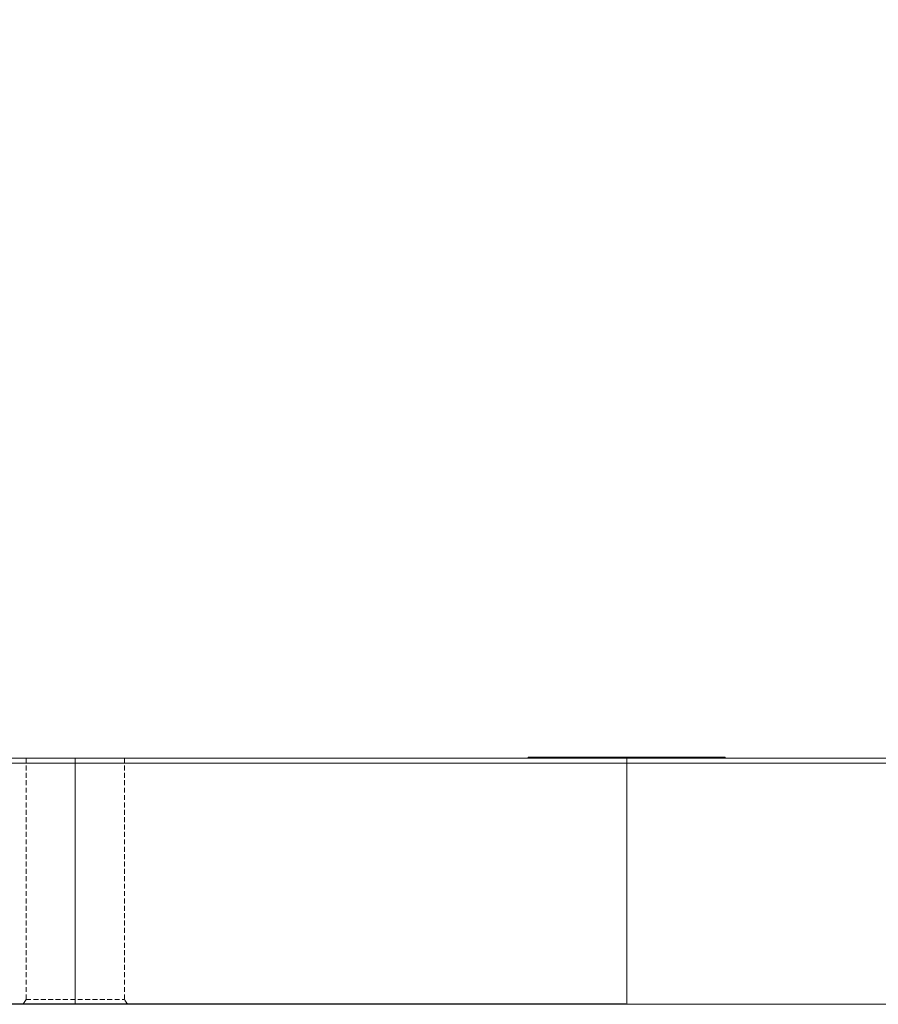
# Model space of a CAD drawing. Extents: x 0 to 59450, y 0 to 42050.
# Tile 279 of 304: x 46906 to 47778, y 27856 to 28856. Entities that reach past the tile are written whole.
import ezdxf

# ---------------------------------------------------------------- set-up
doc = ezdxf.new("R2010")
doc.units = 0
doc.header["$LTSCALE"] = 20
doc.header["$MEASUREMENT"] = 0
doc.linetypes.add('CENTER', pattern=[2, 1.25, -0.25, 0.25, -0.25])
doc.linetypes.add('HIDDEN', pattern=[0.375, 0.25, -0.125])
doc.layers.get('0').update_dxf_attribs({"linetype": 'CONTINUOUS'})
doc.layers.get('Defpoints').update_dxf_attribs({"linetype": 'CONTINUOUS'})
doc.dimstyles.new('DXF001', dxfattribs={"dimtxt": 3.1, "dimasz": 2, "dimexe": 2, "dimexo": 0.8, "dimgap": 0.09, "dimtad": 1, "dimdsep": 46, "dimtxsty": 'STANDARD', "dimcen": 0.09, "dimazin": 2, "dimtfac": 0.645161, "dimtdec": 4, "dimtmove": 0, "dimatfit": 3, "dimfxl": 1, "dimtvp": 0.66129, "dimtolj": 1, "dimtzin": 0, "dimarcsym": 0})

# ---------------------------------------------------------------- blocks, each defined once
blk = doc.blocks.new('_OPEN')
at = {"color": 0, "linetype": 'ByBlock', "lineweight": -2}
for p, q in [((-1, 0.166667), (0, 0)), ((0, 0), (-1, -0.166667)), ((0, 0), (-1, 0))]:
    blk.add_line(p, q, dxfattribs=at)
blk = doc.blocks.new('*D67')
at = {"color": 0, "linetype": 'Continuous', "lineweight": -2}
for p, q in [((46751.4, 28856.1), (45749.8, 28856.1)), ((45751.8, 28854.1), (45751.8, 27858.1)), ((47521.4, 27856.1), (45749.8, 27856.1))]:
    blk.add_line(p, q, dxfattribs=at)
at = {"layer": 'Defpoints', "color": 0, "linetype": 'Continuous'}
for p in [(46752.2, 28856.1), (45751.8, 27856.1), (47522.2, 27856.1)]:
    blk.add_point(p, dxfattribs=at)
at = {"color": 0, "linetype": 'Continuous', "lineweight": -2, "xscale": 2, "yscale": 2, "zscale": 2}
for p, rotation in [((45751.8, 28856.1), 90), ((45751.8, 27856.1), 270)]:
    blk.add_blockref('_OPEN', p, dxfattribs=dict(at, rotation=rotation))
at = {"color": 0, "linetype": 'Continuous', "lineweight": 13, "insert": (45701.7, 28530), "char_height": 100, "attachment_point": 5, "rotation": 90}
blk.add_mtext('\\A1;\\A1;1000', dxfattribs=at)

msp = doc.modelspace()

# ---------------------------------------------------------------- linework, layer by layer
at = {"color": 3, "linetype": 'Continuous', "lineweight": 13}
for p, q in [((46404.046, 28106.086), (48640.309, 28106.086)), ((46405.997, 28101.162), (48638.359, 28101.162)), ((46962.179, 27861.086), (46962.179, 28106.086)), ((47622.179, 28107.086), (47422.179, 28107.086)), ((47422.179, 28106.086), (47422.179, 28107.086)), ((47522.178, 28101.162), (47522.179, 27856.086)), ((47522.179, 28101.162), (47522.179, 28106.086)), ((47522.179, 28101.162), (47522.179, 28106.086)), ((47522.179, 27856.086), (47522.179, 28101.162)), ((47522.179, 27856.086), (47522.179, 28101.162)), ((47622.179, 28106.086), (47622.179, 28107.086)), ((46962.179, 27861.086), (46962.179, 27856.086)), ((48680.729, 27856.086), (46363.626, 27856.086))]:
    msp.add_line(p, q, dxfattribs=at)
at = {"color": 3, "linetype": 'HIDDEN', "lineweight": 13}
for p, q in [((46912.179, 28106.086), (46912.179, 27861.086)), ((47012.179, 27861.086), (47012.179, 28106.086)), ((47425.179, 28107.086), (47425.179, 28106.086)), ((47619.179, 28106.086), (47619.179, 28107.086)), ((46912.179, 27861.086), (46909.292, 27856.086)), ((46912.179, 27861.086), (47012.179, 27861.086)), ((47015.065, 27856.086), (47012.179, 27861.086))]:
    msp.add_line(p, q, dxfattribs=at)
at = {"color": 3, "linetype": 'CENTER', "lineweight": 13}
msp.add_line((47522.179, 27856.086), (47522.179, 28106.086), dxfattribs=at)

# ---------------------------------------------------------------- dimensions: what is measured, and where the dimension line sits
at = {"linetype": 'Continuous', "lineweight": 13}
dim = msp.add_linear_dim(base=(45751.837, 27856.086), p1=(46752.179, 28856.086), p2=(47522.179, 27856.086), angle=90, text='\\A1;1000', dimstyle='DXF001', override={"dimtxt": 100, "dimasz": 2, "dimblk1": 'OPEN', "dimblk2": 'OPEN', "dimsah": 1}, dxfattribs=at)
dim.commit()
dim.dimension.update_dxf_attribs({"geometry": '*D67', "text_midpoint": (45751.837, 28529.986), "dimtype": 160})

doc.saveas('drawing.dxf')
